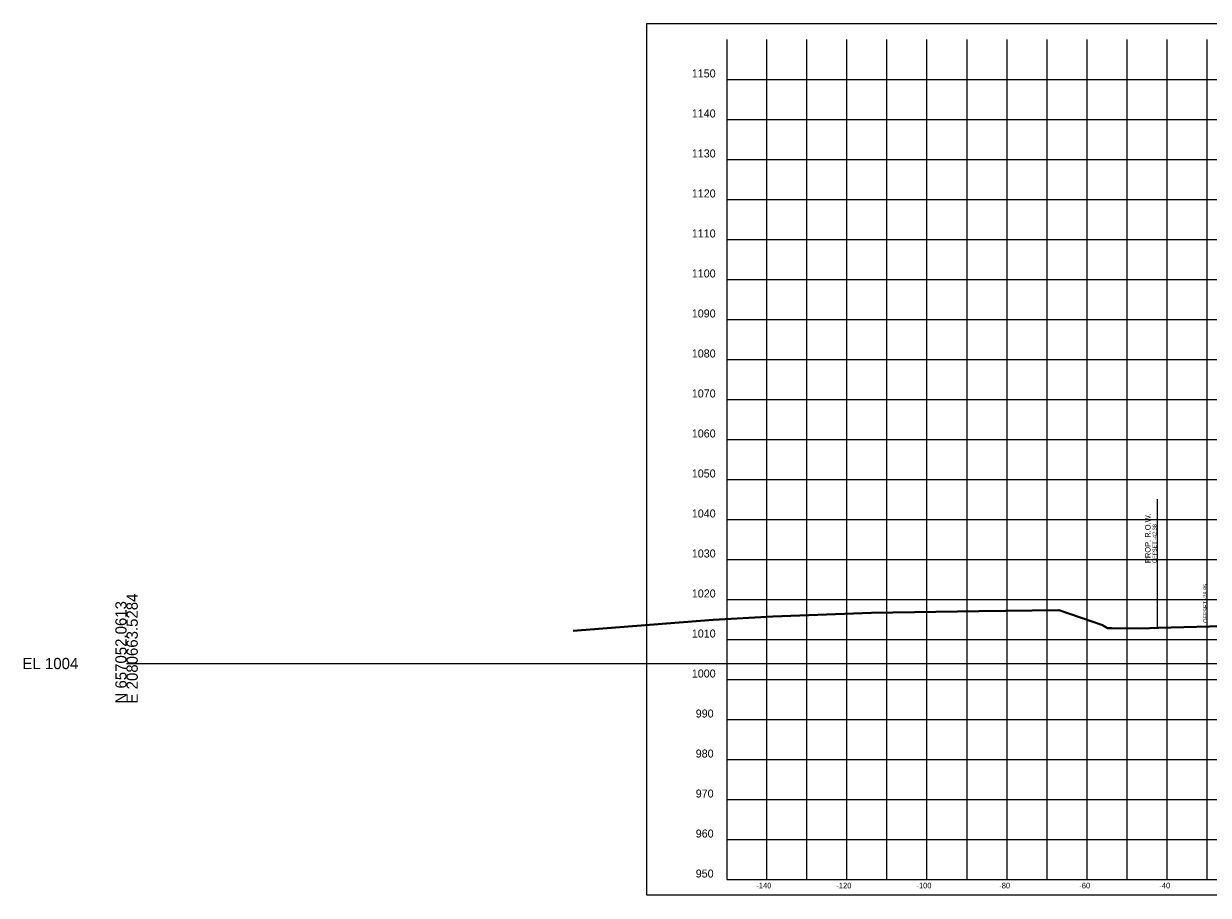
# Model space of a CAD drawing. Extents: x 1131015 to 1136271, y 133453 to 174329.
# Drawn here: x 1132014.8 to 1132310.7, y 161609.7 to 161827.6 of the extents above; entities that cross this region are included whole.
import ezdxf

# ---------------------------------------------------------------- set-up
doc = ezdxf.new("R2010")
doc.units = 0
for name, color, linetype in [('DESIGN - ROW - Right-of-Way and Easement Labels', 7, 'Continuous'), ('DESIGN - ROW - Right-of-Way Linework', 7, 'Continuous'), ('DESIGN - SHEET - Corner Text', 7, 'Continuous'), ('DESIGN - SHEET - Light Grid', 7, 'Continuous'), ('DESIGN - SHEET - Linework', 7, 'Continuous'), ('DESIGN - SHEET - Plot Shape', 7, 'Continuous'), ('DESIGN - TYPICAL - Slope Tie Text', 7, 'Continuous'), ('SURVEY - GROUND - Bottom of Topsoil Layer', 7, 'Continuous'), ('SURVEY - GROUND - Top of Ground', 7, 'Continuous')]:
    doc.layers.add(name, color=color, linetype=linetype)

msp = doc.modelspace()

# ---------------------------------------------------------------- linework, layer by layer
at = {"layer": 'DESIGN - ROW - Right-of-Way Linework'}
msp.add_line((1132298.08, 161676.75), (1132298.08, 161708.75), dxfattribs=at)
at = {"layer": 'DESIGN - SHEET - Light Grid'}
msp.add_line((1132040.46, 161667.66), (1132340.46, 161667.66), dxfattribs=at)
at = {"layer": 'DESIGN - SHEET - Linework'}
for p, q in [((1132200.46, 161613.66), (1132200.46, 161823.66)), ((1132210.46, 161613.66), (1132210.46, 161823.66)), ((1132220.46, 161613.66), (1132220.46, 161823.66)), ((1132230.46, 161613.66), (1132230.46, 161823.66)), ((1132240.46, 161613.66), (1132240.46, 161823.66)), ((1132250.46, 161613.66), (1132250.46, 161823.66)), ((1132260.46, 161613.66), (1132260.46, 161823.66)), ((1132270.46, 161613.66), (1132270.46, 161823.66)), ((1132280.46, 161613.66), (1132280.46, 161823.66)), ((1132290.46, 161613.66), (1132290.46, 161823.66)), ((1132300.46, 161613.66), (1132300.46, 161823.66)), ((1132310.46, 161613.66), (1132310.46, 161823.66)), ((1132190.46, 161813.66), (1132490.46, 161813.66)), ((1132190.46, 161803.66), (1132490.46, 161803.66)), ((1132190.46, 161793.66), (1132490.46, 161793.66)), ((1132190.46, 161783.66), (1132490.46, 161783.66)), ((1132190.46, 161773.66), (1132490.46, 161773.66)), ((1132190.46, 161763.66), (1132490.46, 161763.66)), ((1132190.46, 161753.66), (1132490.46, 161753.66)), ((1132190.46, 161743.66), (1132490.46, 161743.66)), ((1132190.46, 161733.66), (1132490.46, 161733.66)), ((1132190.46, 161723.66), (1132490.46, 161723.66)), ((1132190.46, 161713.66), (1132490.46, 161713.66)), ((1132190.46, 161703.66), (1132490.46, 161703.66)), ((1132190.46, 161693.66), (1132490.46, 161693.66)), ((1132190.46, 161683.66), (1132490.46, 161683.66)), ((1132190.46, 161673.66), (1132490.46, 161673.66)), ((1132190.46, 161663.66), (1132490.46, 161663.66)), ((1132190.46, 161653.66), (1132490.46, 161653.66)), ((1132190.46, 161643.66), (1132490.46, 161643.66)), ((1132190.46, 161633.66), (1132490.46, 161633.66)), ((1132190.46, 161623.66), (1132490.46, 161623.66))]:
    msp.add_line(p, q, dxfattribs=at)
msp.add_lwpolyline([(1132190.46, 161823.66), (1132190.46, 161613.66), (1132490.46, 161613.66), (1132490.46, 161823.66)], dxfattribs=at)
at = {"layer": 'DESIGN - SHEET - Plot Shape'}
msp.add_lwpolyline([(1132170.46, 161827.6), (1132510.46, 161827.6), (1132510.46, 161609.72), (1132170.46, 161609.72)], close=True, dxfattribs=at)
at = {"layer": 'SURVEY - GROUND - Bottom of Topsoil Layer'}
for p, q in [((1132152.02, 161675.71), (1132187.03, 161678.53)), ((1132187.03, 161678.53), (1132201.97, 161679.33)), ((1132201.97, 161679.33), (1132226.62, 161680.27)), ((1132226.62, 161680.27), (1132253.4, 161680.62)), ((1132253.4, 161680.62), (1132273.41, 161680.95)), ((1132273.41, 161680.95), (1132284.3, 161677.14)), ((1132284.3, 161677.14), (1132285.6, 161676.42)), ((1132285.6, 161676.42), (1132286.68, 161676.37)), ((1132286.68, 161676.37), (1132293.85, 161676.36)), ((1132293.85, 161676.36), (1132298.29, 161676.5)), ((1132298.29, 161676.5), (1132318.17, 161676.99))]:
    msp.add_line(p, q, dxfattribs=at)
at = {"layer": 'SURVEY - GROUND - Top of Ground'}
for p, q in [((1132152.02, 161675.96), (1132187.03, 161678.78)), ((1132187.03, 161678.78), (1132201.97, 161679.58)), ((1132201.97, 161679.58), (1132226.62, 161680.52)), ((1132226.62, 161680.52), (1132253.4, 161680.87)), ((1132253.4, 161680.87), (1132273.41, 161681.2)), ((1132273.41, 161681.2), (1132284.3, 161677.39)), ((1132284.3, 161677.39), (1132285.6, 161676.67)), ((1132285.6, 161676.67), (1132286.68, 161676.62)), ((1132286.68, 161676.62), (1132293.85, 161676.61)), ((1132293.85, 161676.61), (1132298.29, 161676.75)), ((1132298.29, 161676.75), (1132318.17, 161677.24))]:
    msp.add_line(p, q, dxfattribs=at)

# ---------------------------------------------------------------- texts
at = {"layer": 'DESIGN - ROW - Right-of-Way and Easement Labels'}
for s, height, p in [('PROP. R.O.W.', 1.4, (1132296.33, 161692.75)), ('OFFSET -42.38', 1, (1132297.83, 161692.75))]:
    msp.add_text(s, height=height, rotation=90, dxfattribs=at).set_placement(p)
at = {"layer": 'DESIGN - SHEET - Corner Text'}
for s, height, p in [('1150', 2, (1132181.7, 161814.16)), ('1140', 2, (1132181.7, 161804.16)), ('1130', 2, (1132181.7, 161794.16)), ('1120', 2, (1132181.7, 161784.16)), ('1110', 2, (1132181.7, 161774.16)), ('1100', 2, (1132181.7, 161764.16)), ('1090', 2, (1132181.7, 161754.16)), ('1080', 2, (1132181.7, 161744.16)), ('1070', 2, (1132181.7, 161734.16)), ('1060', 2, (1132181.7, 161724.16)), ('1050', 2, (1132181.7, 161714.16)), ('1040', 2, (1132181.7, 161704.16)), ('1030', 2, (1132181.7, 161694.16)), ('1020', 2, (1132181.7, 161684.16)), ('1010', 2, (1132181.7, 161674.16)), ('1000', 2, (1132181.7, 161664.16)), ('990', 2, (1132182.68, 161654.16)), ('980', 2, (1132182.68, 161644.16)), ('970', 2, (1132182.68, 161634.16)), ('960', 2, (1132182.68, 161624.16)), ('950', 2, (1132182.68, 161614.16)), ('-140', 1.4, (1132197.83, 161611.46)), ('-120', 1.4, (1132217.83, 161611.46)), ('-100', 1.4, (1132237.83, 161611.46)), ('-80', 1.4, (1132258.51, 161611.46)), ('-60', 1.4, (1132278.51, 161611.46)), ('-40', 1.4, (1132298.51, 161611.46))]:
    msp.add_text(s, height=height, dxfattribs=at).set_placement(p)
at = {"layer": 'DESIGN - SHEET - Light Grid'}
for s, p in [('E 2080663.5284', (1132043.26, 161657.66)), ('N 657052.0613', (1132040.46, 161657.66))]:
    msp.add_text(s, height=2.8, rotation=90, dxfattribs=at).set_placement(p)
msp.add_text('EL 1004', height=2.8, dxfattribs=at).set_placement((1132014.46, 161666.26))
at = {"layer": 'DESIGN - TYPICAL - Slope Tie Text'}
msp.add_text('OFFSET -28.95', height=1, rotation=90, dxfattribs=at).set_placement((1132310.51, 161677.83))

doc.saveas('drawing.dxf')
